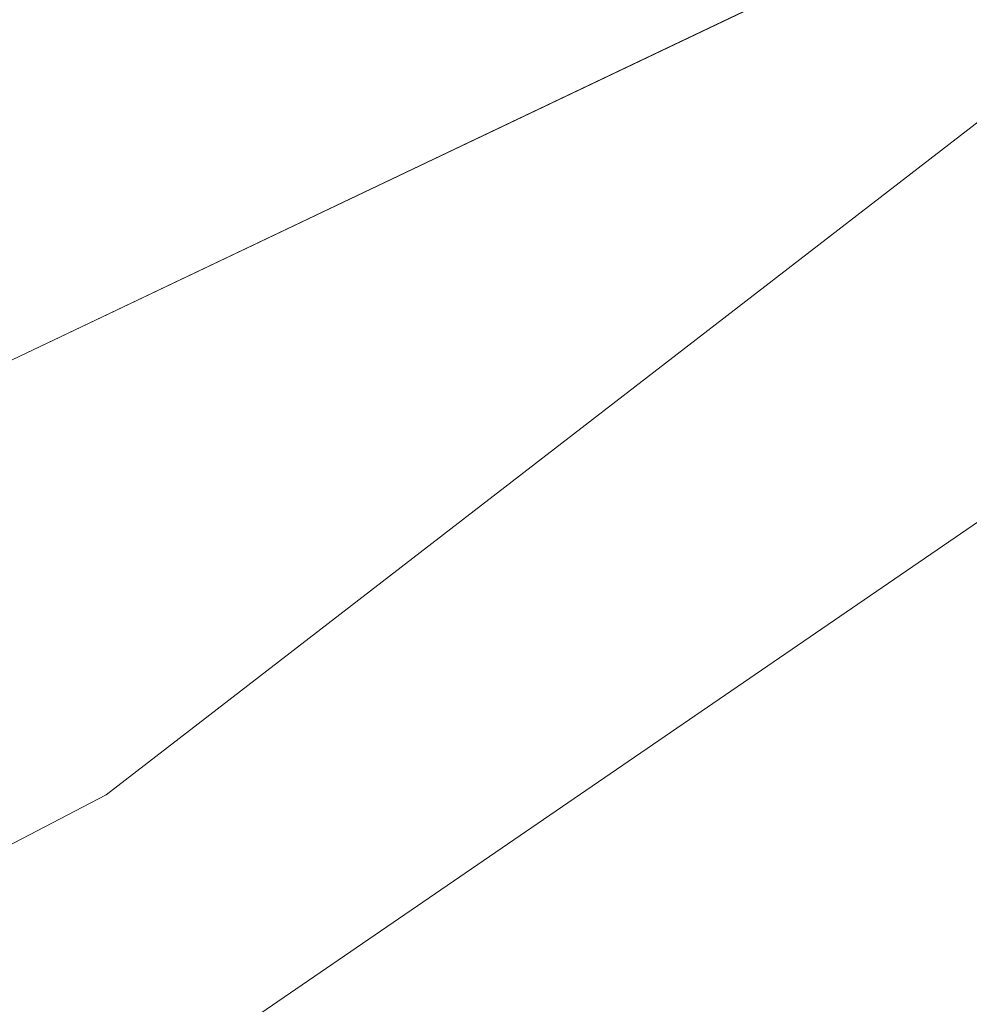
# Model space of a CAD drawing. Header units: metres. Extents: x 163543 to 168130, y 402678 to 405437.
# Tile 646 of 1056: x 165492.54 to 165496.68, y 403925.53 to 403929.83. Entities that reach past the tile are written whole.
import ezdxf

# ---------------------------------------------------------------- set-up
doc = ezdxf.new("R2010")
doc.units = ezdxf.units.M
for name, color, linetype, lineweight in [('X-CA190022.004-UO-BGT_Ondergrond$0$GE_367_OWGBerm_groenvoorziening_grasenk_GEM', 253, 'Continuous', 9), ('X-CA190022.004-UO-BGT_Ondergrond$0$GE_504_WTDWaterloop_sloot_Vlak_GEM', 253, 'Continuous', 9), ('X-CA190022.004-UO-BGT_Ondergrond$0$GE_541_OWTOever_slootkant_Vlak_GEM', 253, 'Continuous', 9), ('X-CA190022.004-UO-KAD_Percelen$0$B-WE-KG-GRENS_PERCEEL-GV', 150, 'Continuous', 9)]:
    doc.layers.add(name, color=color, linetype=linetype, lineweight=lineweight)

msp = doc.modelspace()

# ---------------------------------------------------------------- linework, layer by layer
at = {"layer": 'X-CA190022.004-UO-BGT_Ondergrond$0$GE_367_OWGBerm_groenvoorziening_grasenk_GEM', "flags": 128}
msp.add_lwpolyline([(165405.934, 403882.882), (165418.322, 403889.087), (165427.369, 403892.934), (165431.711, 403895.092), (165440.947, 403899.683), (165442.706, 403900.557), (165455.967, 403906.999), (165466.917, 403912.152), (165480.008, 403918.483), (165493.464, 403925.411), (165499.33, 403929.427), (165501.371, 403932.143), (165502.06, 403935.175), (165499.74, 403937.17), (165499.089, 403936.746), (165501.693, 403939.269), (165501.649, 403938.443), (165503.293, 403936.224)], dxfattribs=at)
at = {"layer": 'X-CA190022.004-UO-BGT_Ondergrond$0$GE_504_WTDWaterloop_sloot_Vlak_GEM', "flags": 128}
msp.add_lwpolyline([(165394.37, 403883.117), (165410.855, 403890.87), (165432.998, 403901.193), (165448.153, 403908.51), (165467.316, 403918.285), (165493.188, 403930.978), (165497.688, 403934.283), (165499.377, 403935.428), (165499.928, 403935.611), (165500.722, 403934.769), (165500.495, 403934.327), (165499.733, 403932.417), (165498.172, 403930.507), (165492.915, 403926.449), (165471.659, 403915.411), (165458.016, 403909.344), (165447.554, 403904.256), (165428.723, 403894.968), (165416.964, 403889.751), (165411.186, 403887.025), (165399.808, 403881.291)], dxfattribs=at)
at = {"layer": 'X-CA190022.004-UO-BGT_Ondergrond$0$GE_541_OWTOever_slootkant_Vlak_GEM', "flags": 128}
for points in [[(165435.027, 403903.751), (165453.858, 403912.723), (165455.108, 403913.319), (165457.401, 403914.602), (165457.866, 403914.841), (165460.346, 403916.117), (165465.332, 403918.371), (165471.772, 403921.701), (165482.421, 403926.8), (165490.86, 403931.38), (165498.332, 403936.252), (165498.453, 403936.129), (165499.089, 403936.746), (165499.74, 403937.17), (165502.06, 403935.175), (165501.371, 403932.143), (165499.33, 403929.427), (165493.464, 403925.411), (165480.008, 403918.483), (165466.917, 403912.152)], [(165399.808, 403881.291), (165411.186, 403887.025), (165416.964, 403889.751), (165428.723, 403894.968), (165447.554, 403904.256), (165458.016, 403909.344), (165471.659, 403915.411), (165492.915, 403926.449), (165498.172, 403930.507), (165499.733, 403932.417), (165500.495, 403934.327), (165500.722, 403934.769), (165499.928, 403935.611), (165499.377, 403935.428), (165497.688, 403934.283), (165493.188, 403930.978), (165467.316, 403918.285), (165448.153, 403908.51), (165432.998, 403901.193), (165410.855, 403890.87), (165394.37, 403883.117)]]:
    msp.add_lwpolyline(points, dxfattribs=at)
at = {"layer": 'X-CA190022.004-UO-KAD_Percelen$0$B-WE-KG-GRENS_PERCEEL-GV', "flags": 128}
for points in [[(165513.006, 403935.006), (165507.8, 403939), (165372.327, 403871.117), (165504.764, 403934.187), (165505.996, 403931.629)], [(165198.984, 403783.721), (165203.794, 403770.499), (165219.371, 403778.022), (165261.19, 403798.093), (165312.395, 403823.042), (165377.01, 403853.973), (165439.548, 403884.215), (165525.447, 403925.461), (165513.006, 403935.006), (165505.996, 403931.629), (165504.764, 403934.187), (165372.327, 403871.117), (165276.3, 403823), (165276.248, 403824.924), (165211.72, 403793.834), (165208.803, 403792.162), (165203.98, 403789.794), (165205.414, 403786.827)]]:
    msp.add_lwpolyline(points, close=True, dxfattribs=at)

doc.saveas('drawing.dxf')
